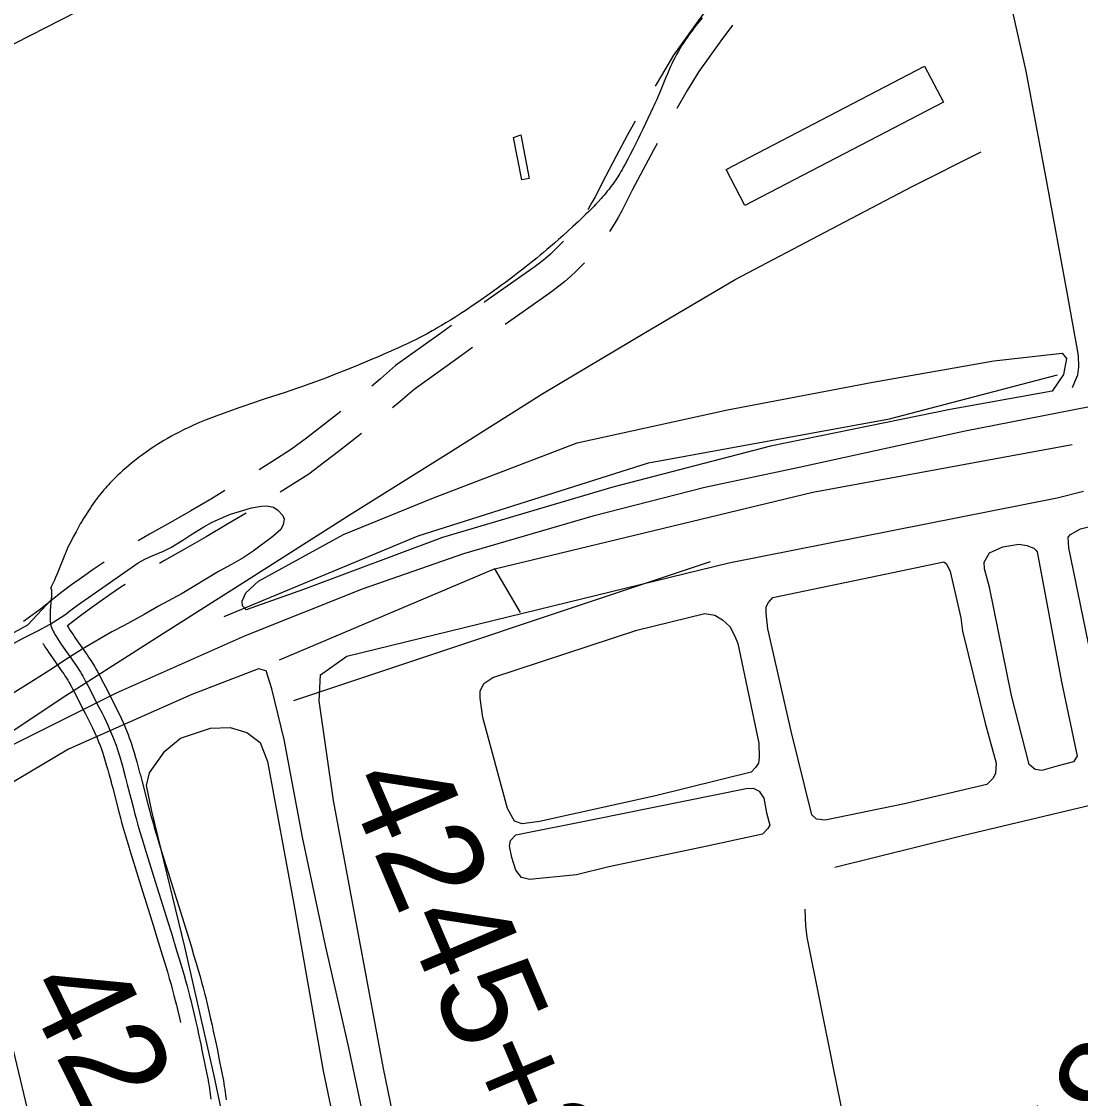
# Model space of a CAD drawing. Extents: x 3477039 to 3515015, y 546746 to 572297.
# Drawn here: x 3489042 to 3490098, y 565180 to 566253 of the extents above; entities that cross this region are included whole.
import ezdxf

# ---------------------------------------------------------------- set-up
doc = ezdxf.new("R2010")
doc.units = 0
for name, color, linetype in [('V-BLDG-OTLN', 7, 'Continuous'), ('V-RAIL-TRAK', 7, 'Continuous'), ('V-ROAD-CNTR', 7, 'Continuous'), ('V-SITE-OTLN', 7, 'Continuous'), ('V-SITE-VEGE', 7, 'Continuous'), ('V-SURV-IDEN', 7, 'Continuous'), ('V-TOPO-SHOR', 7, 'Continuous')]:
    doc.layers.add(name, color=color, linetype=linetype)

msp = doc.modelspace()

# ---------------------------------------------------------------- linework, layer by layer
at = {"layer": 'V-BLDG-OTLN'}
for points in [[(3489744.9, 566105.9), (3489942.8, 566208.9), (3489961.5, 566173), (3489763.6, 566070)], [(3489540.1, 566140.4), (3489548.6, 566097), (3489541.1, 566095.6), (3489532.9, 566137.7)]]:
    msp.add_lwpolyline(points, close=True, dxfattribs=at)
at = {"layer": 'V-RAIL-TRAK'}
for points in [[(3488948.1, 565488.2), (3489012.6, 565532.6), (3489086.6, 565581.6), (3489180.1, 565641.4), (3489259.2, 565691.7), (3489370.1, 565761.9), (3489468.2, 565823.4), (3489562, 565882.5), (3489664.8, 565943.8), (3489753.9, 565996.4), (3489849.9, 566046.8), (3489930.4, 566089.1), (3489999, 566123.6)], [(3490334.6, 565917.7), (3490194.8, 565888.9), (3490137.8, 565875.5), (3489983.3, 565845.1), (3489817.6, 565809), (3489723.5, 565789), (3489611.8, 565760.5), (3489483, 565722.7), (3489381.8, 565687.6), (3489265.2, 565640.9), (3489136.8, 565583.9), (3489027.7, 565529.5), (3488948.1, 565488.2), (3488844.2, 565424.4), (3488708.4, 565339.9), (3488533.6, 565227.1), (3488502.4, 565206.7), (3488477.7, 565190.4)]]:
    msp.add_lwpolyline(points, dxfattribs=at)
at = {"layer": 'V-ROAD-CNTR'}
for points in [[(3489730, 566271.8), (3489715.3, 566251.8), (3489692.4, 566220.1), (3489680.3, 566199.8), (3489674, 566189.1)], [(3489721.1, 566257.3), (3489717.9, 566253.4), (3489715.1, 566249.8), (3489712.7, 566246.7), (3489710.6, 566244), (3489708.8, 566241.6), (3489707.3, 566239.4), (3489705.9, 566237.6), (3489703.7, 566234.2), (3489702, 566231.7), (3489700.8, 566229.8), (3489699, 566226.9), (3489697.3, 566223.9), (3489696.3, 566222.2), (3489695.4, 566220.6), (3489693.7, 566217.4), (3489692.2, 566214.3), (3489690.8, 566211.4), (3489689.5, 566208.7), (3489688.4, 566206.2), (3489686.3, 566201.3), (3489684.5, 566197.1), (3489678.4, 566182.2), (3489676.8, 566178.5), (3489675.6, 566175.7), (3489673.8, 566171.6), (3489672.8, 566169.5), (3489671.9, 566167.5), (3489664.5, 566151.9), (3489661.7, 566146.1), (3489659.2, 566141), (3489657.1, 566136.6)], [(3489751.1, 566249.8), (3489739.6, 566234.1), (3489717.5, 566203.6), (3489706.1, 566184.6), (3489695.7, 566166.7)], [(3489654.2, 566154.3), (3489646.1, 566139.7), (3489635.2, 566119.3), (3489624.5, 566098.9), (3489614.2, 566078.7), (3489611.1, 566072.9), (3489607.7, 566067.2), (3489607, 566066.2)], [(3489657.1, 566136.6), (3489655.2, 566132.7), (3489651.8, 566125.9), (3489649.2, 566120.8), (3489647.2, 566117), (3489644.2, 566111.4), (3489642.6, 566108.5), (3489641.1, 566105.7), (3489640, 566103.9), (3489639, 566102.1), (3489637.9, 566100.4), (3489636.9, 566098.7), (3489635.9, 566097.2), (3489634.9, 566095.7), (3489633.9, 566094.2), (3489631.9, 566091.5), (3489630, 566088.9), (3489628.2, 566086.5), (3489626.4, 566084.4), (3489624.8, 566082.3), (3489623.2, 566080.4), (3489621.7, 566078.7), (3489620.2, 566077.1), (3489617.5, 566074.1), (3489615.1, 566071.5), (3489612.9, 566069.2), (3489611, 566067.2), (3489607.6, 566063.9), (3489605, 566061.3), (3489601.1, 566057.6), (3489597.2, 566053.9), (3489591.9, 566049), (3489586.9, 566044.4), (3489582.2, 566040.2), (3489577.8, 566036.3), (3489573.7, 566032.6), (3489569.7, 566029.2), (3489566.1, 566026.1), (3489562.6, 566023.1), (3489559.3, 566020.4), (3489556.3, 566017.9), (3489550.5, 566013.2), (3489545.4, 566009.1), (3489540.9, 566005.5), (3489536.9, 566002.5), (3489533.5, 565999.8), (3489530.4, 565997.5), (3489525, 565993.4), (3489520.9, 565990.5), (3489517.9, 565988.2), (3489513.2, 565984.9), (3489508.5, 565981.6), (3489503.9, 565978.4), (3489499.5, 565975.4), (3489495.4, 565972.5), (3489491.5, 565969.9), (3489487.9, 565967.5), (3489484.5, 565965.2), (3489481.3, 565963.1), (3489475.3, 565959.2), (3489470, 565955.9), (3489465.3, 565953), (3489461.2, 565950.5), (3489457.5, 565948.4), (3489454.4, 565946.5), (3489451.6, 565945), (3489446.6, 565942.2), (3489442.9, 565940.2), (3489440.1, 565938.8), (3489435.8, 565936.6), (3489431.5, 565934.5), (3489426.8, 565932.2), (3489422.3, 565930.1), (3489418.1, 565928.2), (3489414.1, 565926.4), (3489410.4, 565924.7), (3489403.5, 565921.7), (3489397.3, 565919), (3489392, 565916.8), (3489382.5, 565912.9), (3489375.5, 565910), (3489364.8, 565905.7), (3489354.2, 565901.5), (3489350.2, 565899.9), (3489346.4, 565898.4), (3489342.7, 565897), (3489335.5, 565894.3)], [(3489676.1, 566131.8), (3489672.5, 566125.3), (3489661.7, 566105.3), (3489651.2, 566085.2), (3489640.8, 566064.6), (3489637.1, 566058), (3489633.2, 566051.5), (3489629.2, 566045.1), (3489628.4, 566044)], [(3488470, 566076.5), (3488492.6, 565978.7), (3488503, 565895.7), (3488515.7, 565831.6), (3488542.9, 565763.5), (3488587.7, 565655.2), (3488628.4, 565564.5), (3488652.9, 565503.6), (3488679.2, 565475.5), (3488702.1, 565465.5), (3488740.8, 565465.2), (3488773.3, 565475.8), (3488880.9, 565550.1), (3488978.9, 565613.7), (3489048.7, 565652), (3489071.6, 565676.7)], [(3489582.7, 566034.5), (3489579.2, 566030.8), (3489574.5, 566026.2), (3489569.7, 566021.7), (3489564.7, 566017.3), (3489559.6, 566013.2), (3489554.3, 566009.2), (3489548.7, 566005.2), (3489504.3, 565973.9), (3489503.7, 565973.5)], [(3489603.5, 566012.8), (3489600.6, 566009.8), (3489595.3, 566004.5), (3489589.7, 565999.3), (3489584, 565994.4), (3489578.1, 565989.6), (3489572.1, 565985), (3489566.1, 565980.7), (3489524.6, 565951.6)], [(3489471.1, 565950.4), (3489460, 565942.4), (3489415.3, 565910.4), (3489400.3, 565897.4), (3489391.5, 565890)], [(3489492, 565928.4), (3489477.4, 565918), (3489433.9, 565886.8), (3489419.8, 565874.6), (3489412.2, 565868.2)], [(3489335.5, 565894.3), (3489328.7, 565891.9), (3489322.3, 565889.7), (3489316.3, 565887.6), (3489305.1, 565883.8), (3489285.3, 565877.2), (3489270.5, 565872.3), (3489265, 565870.4), (3489260.1, 565868.7), (3489251.7, 565865.8), (3489245.3, 565863.5), (3489240.6, 565861.7), (3489237, 565860.4), (3489231.7, 565858.4), (3489226.4, 565856.3), (3489223.1, 565855), (3489219.9, 565853.7), (3489216.9, 565852.4), (3489213.9, 565851.1), (3489211.1, 565849.8), (3489208.4, 565848.5), (3489205.8, 565847.3), (3489203.2, 565846.1), (3489200.8, 565844.8), (3489198.4, 565843.6), (3489196.2, 565842.5), (3489194, 565841.3), (3489191.9, 565840.1), (3489187.8, 565837.9), (3489184.1, 565835.7), (3489180.6, 565833.5), (3489177.3, 565831.5), (3489174.3, 565829.6), (3489171.5, 565827.7), (3489168.8, 565825.9), (3489166.4, 565824.2), (3489164.1, 565822.6), (3489162, 565821), (3489160, 565819.5), (3489158.2, 565818.1), (3489154.8, 565815.5), (3489151.8, 565813.1), (3489149.3, 565810.9), (3489147, 565809), (3489145.1, 565807.3), (3489143.4, 565805.8), (3489140.5, 565803.1), (3489138.3, 565801.1), (3489136.7, 565799.5), (3489134.3, 565797.2), (3489131.9, 565794.8), (3489130.3, 565793.1), (3489128.7, 565791.4), (3489127.3, 565789.8), (3489125.9, 565788.2), (3489124.5, 565786.7), (3489123.3, 565785.2), (3489122, 565783.7), (3489119.7, 565780.9), (3489117.7, 565778.2), (3489115.8, 565775.6), (3489114, 565773.2), (3489112.4, 565770.9), (3489110.9, 565768.7), (3489109.6, 565766.7), (3489108.3, 565764.8), (3489106, 565761.1), (3489104.1, 565757.9), (3489102.4, 565755.1), (3489100.9, 565752.6), (3489098.5, 565748.2), (3489096.6, 565744.9), (3489093.9, 565739.9), (3489091.3, 565734.8), (3489089.9, 565731.9), (3489088.6, 565729.3), (3489087.4, 565726.7), (3489086.4, 565724.3), (3489085.4, 565722.1), (3489083.7, 565717.9), (3489077.7, 565703), (3489076.2, 565699.3), (3489075, 565696.5), (3489074, 565694.5), (3489072.6, 565691.4), (3489071.8, 565689.9), (3489071.1, 565688.3)], [(3489360.6, 565864.6), (3489356.4, 565861.3), (3489341.5, 565849.6), (3489326.4, 565838.1), (3489311.6, 565827), (3489292, 565814.6), (3489279.3, 565806.6)], [(3489381.3, 565842.8), (3489375.1, 565837.8), (3489359.8, 565825.9), (3489344.5, 565814.1), (3489328.6, 565802.3), (3489308, 565789.2), (3489300.3, 565784.4)], [(3489245.1, 565785.8), (3489231.6, 565777.7), (3489211.2, 565765.8), (3489190.8, 565754), (3489170, 565742.4), (3489158.6, 565735.7)], [(3489266.3, 565763.4), (3489246.9, 565751.9), (3489226.3, 565739.8), (3489205.6, 565727.9), (3489184.9, 565716.3), (3489179.7, 565713.3)], [(3489124.7, 565714.5), (3489113.8, 565707.2), (3489103, 565699.6), (3489092.2, 565691.8), (3489081.6, 565683.9), (3489071.1, 565675.7), (3489061.1, 565667.7), (3489050.3, 565659.7), (3489044.2, 565655.3)], [(3489145.7, 565692.4), (3489141.4, 565689.6), (3489130.8, 565682.4), (3489120.3, 565675.1), (3489110, 565667.7), (3489099.8, 565660), (3489089.7, 565652.2), (3489087.8, 565650.6)], [(3489071.1, 565688.3), (3489071.2, 565688.3), (3489071.4, 565688.2), (3489071.5, 565688), (3489071.7, 565687.9), (3489071.8, 565687.7), (3489071.9, 565687.5), (3489072, 565687.2), (3489072, 565687), (3489072.1, 565686.7), (3489072.1, 565686.4), (3489072.2, 565686), (3489072.2, 565685.7), (3489072.2, 565685.3), (3489072.2, 565684.6), (3489072.2, 565683.7), (3489072.2, 565682.9), (3489072.2, 565682), (3489072.1, 565681.1), (3489072, 565680.2), (3489072, 565679.3), (3489071.9, 565678.4), (3489071.8, 565677.5), (3489071.7, 565676.5), (3489071.5, 565674.7), (3489071.4, 565673), (3489071.2, 565671.3), (3489071.1, 565669.6), (3489070.9, 565666.5), (3489070.8, 565663.8), (3489070.7, 565661.4), (3489070.7, 565659.4), (3489070.8, 565657.6), (3489070.9, 565656.2), (3489071, 565654.9), (3489071.1, 565653.8), (3489071.3, 565652.9), (3489071.4, 565652.1), (3489071.6, 565651.4), (3489071.9, 565650.3), (3489072.1, 565649.4), (3489072.3, 565648.9), (3489072.7, 565648), (3489073.1, 565647.2), (3489073.9, 565645.6), (3489074.8, 565644), (3489075.6, 565642.5), (3489076.5, 565641.1), (3489078.2, 565638.3), (3489079.9, 565635.6), (3489081.6, 565633.2), (3489083.1, 565630.9), (3489086.1, 565626.6), (3489091.5, 565619.1), (3489093.5, 565616.2), (3489095.2, 565613.7), (3489096.7, 565611.5), (3489098, 565609.6), (3489099.1, 565607.9), (3489101, 565604.9), (3489102.4, 565602.6), (3489103.4, 565600.9), (3489104.8, 565598.3), (3489105.5, 565597), (3489106.2, 565595.7), (3489108.4, 565591.4), (3489112.6, 565583.3), (3489116.2, 565576.3), (3489119.4, 565570.1), (3489122.2, 565564.6), (3489124.6, 565559.9), (3489126.6, 565555.6), (3489128.3, 565552), (3489129.8, 565548.7), (3489131, 565545.8), (3489132.1, 565543.3), (3489133, 565541.1), (3489134.6, 565537.2), (3489135.7, 565534.3), (3489136.5, 565532.1), (3489137.6, 565528.7), (3489138.7, 565525.4), (3489140.2, 565520.4), (3489141.5, 565515.8), (3489142.8, 565511.4), (3489143.9, 565507.3), (3489146, 565499.6)], [(3489088.2, 565650.8), (3489088.6, 565650.1), (3489089.3, 565648.8), (3489090.9, 565646.3), (3489092.5, 565643.9), (3489094, 565641.6), (3489095.5, 565639.4), (3489098.4, 565635.2), (3489103.7, 565627.7), (3489105.8, 565624.8), (3489107.6, 565622.2), (3489109.2, 565619.9), (3489110.5, 565617.8), (3489111.8, 565616), (3489113.8, 565612.8), (3489115.3, 565610.3), (3489116.4, 565608.3), (3489118, 565605.5), (3489118.8, 565603.9), (3489119.6, 565602.5), (3489121.7, 565598.2), (3489125.9, 565590.2), (3489129.6, 565583.2), (3489132.8, 565576.9), (3489135.6, 565571.4), (3489138.1, 565566.4), (3489140.2, 565562.1), (3489142, 565558.2), (3489143.5, 565554.8), (3489144.8, 565551.8), (3489146, 565549.1), (3489146.9, 565546.7), (3489148.6, 565542.6), (3489149.7, 565539.5), (3489150.6, 565537), (3489151.8, 565533.5), (3489153, 565529.8), (3489154.5, 565524.7), (3489155.9, 565519.9), (3489157.2, 565515.5), (3489158.4, 565511.3), (3489160.4, 565503.5)], [(3489063.6, 565633.5), (3489063.7, 565633.3), (3489065.6, 565630.2), (3489067.4, 565627.4), (3489069.1, 565624.8), (3489070.8, 565622.4), (3489073.9, 565618), (3489079.3, 565610.4), (3489081.2, 565607.6), (3489082.9, 565605.2), (3489084.3, 565603.1), (3489085.5, 565601.3), (3489086.5, 565599.8), (3489088.3, 565597), (3489089.5, 565595), (3489090.4, 565593.5), (3489091.6, 565591.2), (3489092.2, 565590.1), (3489092.8, 565588.9), (3489095, 565584.5), (3489099.3, 565576.4), (3489102.9, 565569.4), (3489106.1, 565563.2), (3489108.8, 565557.9), (3489111.1, 565553.3), (3489113, 565549.2), (3489114.7, 565545.7), (3489116.1, 565542.6), (3489117.3, 565539.9), (3489118.3, 565537.5), (3489119.1, 565535.5), (3489120.6, 565531.8), (3489121.6, 565529.1), (3489122.3, 565527.1), (3489123.4, 565524), (3489124.4, 565520.9), (3489125.8, 565516.2), (3489127.1, 565511.6), (3489128.3, 565507.4), (3489129.4, 565503.4), (3489131.5, 565495.7)], [(3489131.4, 565495.8), (3489133.2, 565489.1), (3489139.3, 565465.5), (3489140.9, 565459.5), (3489142.1, 565455), (3489144, 565448.3), (3489145, 565444.9), (3489145.9, 565441.6), (3489148.5, 565433), (3489150.9, 565425), (3489155.5, 565410.1), (3489159.6, 565397), (3489173.8, 565351.5), (3489177.3, 565340.2), (3489182.6, 565323.1), (3489185.2, 565314.6), (3489187.8, 565306), (3489189.6, 565299.6), (3489191.4, 565293.6), (3489192.9, 565287.9), (3489194.3, 565282.6), (3489195.6, 565277.6), (3489196.8, 565272.8), (3489197.9, 565268.4), (3489199.9, 565260.1), (3489200.9, 565255.7)], [(3489146, 565499.6), (3489147.7, 565492.9), (3489153.8, 565469.3), (3489155.4, 565463.4), (3489156.6, 565459), (3489158.4, 565452.4), (3489159.4, 565449.1), (3489160.3, 565445.8), (3489162.9, 565437.3), (3489165.3, 565429.4), (3489169.8, 565414.5), (3489173.9, 565401.5), (3489188.1, 565356), (3489191.7, 565344.6), (3489196.9, 565327.5), (3489199.6, 565318.9), (3489202.1, 565310.3), (3489204.1, 565303.8), (3489205.8, 565297.6), (3489207.4, 565291.8), (3489208.8, 565286.4), (3489210.1, 565281.2), (3489211.3, 565276.4), (3489212.4, 565271.9), (3489214.5, 565263.5), (3489216.2, 565256.1), (3489217.6, 565249.6), (3489218.9, 565243.9), (3489221, 565233.9), (3489222.5, 565226.5), (3489224.8, 565215.3), (3489227.1, 565204.1), (3489227.7, 565201), (3489228.3, 565198), (3489228.8, 565195.1), (3489229.3, 565192.3), (3489229.7, 565189.6), (3489230.1, 565186.9), (3489230.4, 565184.3), (3489230.7, 565181.8), (3489231, 565179.3)], [(3489160.5, 565503.4), (3489162.2, 565496.7), (3489168.3, 565473.1), (3489169.9, 565467.3), (3489171, 565463), (3489172.8, 565456.5), (3489173.8, 565453.3), (3489174.7, 565450.1), (3489177.2, 565441.7), (3489179.6, 565433.8), (3489184.2, 565418.9), (3489188.2, 565406), (3489202.4, 565360.5), (3489206, 565349), (3489211.3, 565331.9), (3489213.9, 565323.2), (3489216.5, 565314.6), (3489218.5, 565307.9), (3489220.3, 565301.6), (3489221.9, 565295.7), (3489223.3, 565290.1), (3489224.7, 565284.9), (3489225.9, 565280.1), (3489227, 565275.5), (3489229.1, 565266.9), (3489230.8, 565259.4), (3489232.3, 565252.8), (3489233.5, 565247.1), (3489235.7, 565237), (3489237.2, 565229.5), (3489239.5, 565218.3), (3489241.8, 565207), (3489242.4, 565203.8), (3489243, 565200.7), (3489243.6, 565197.7), (3489244.1, 565194.7), (3489244.5, 565191.8), (3489244.9, 565189), (3489245.3, 565186.2), (3489245.6, 565183.6), (3489245.9, 565181), (3489246.2, 565178.5)]]:
    msp.add_lwpolyline(points, dxfattribs=at)
at = {"layer": 'V-SITE-OTLN'}
msp.add_lwpolyline([(3489481.1, 564832.5), (3489403.1, 565209.8), (3489353.2, 565476.9), (3489339, 565576.2), (3489340.5, 565602.1), (3489366.7, 565620.7), (3489747.6, 565714), (3490075.1, 565778.6), (3490101.1, 565785.3)], dxfattribs=at)
at = {"layer": 'V-SITE-VEGE'}
msp.add_lwpolyline([(3490070.1, 565885), (3489968.3, 565866.7), (3489789.1, 565830.2), (3489631.9, 565789.3), (3489462, 565739.1), (3489323.5, 565687.1), (3489266.4, 565667.1), (3489262.6, 565670.9), (3489262.2, 565675.6), (3489266.1, 565684), (3489278.5, 565695.7), (3489363.2, 565742.2), (3489453, 565778.7), (3489596.2, 565833.5), (3489746.2, 565866.5), (3489891, 565893.9), (3490011.7, 565915.1), (3490079.9, 565923), (3490084.3, 565917.6), (3490081.4, 565901.7)], close=True, dxfattribs=at)
for points in [[(3488994.3, 565612), (3489044.5, 565639.1), (3489058.5, 565645.9), (3489070.9, 565652.7), (3489085.4, 565662), (3489091.8, 565667.1), (3489098.2, 565671.5), (3489158.6, 565713.8), (3489165.3, 565717.6), (3489172.4, 565720.7), (3489183.8, 565725.4), (3489191.2, 565729.2), (3489203.2, 565736.3), (3489211.2, 565741.7), (3489223.9, 565749.6), (3489232.3, 565754.3), (3489246, 565760.4), (3489250.6, 565762.2), (3489263.8, 565766.5), (3489271.7, 565768.7), (3489281.7, 565770.4), (3489286.9, 565770.5), (3489293.6, 565769.2), (3489298, 565766.5), (3489302.9, 565760.9), (3489304.2, 565757.5), (3489303.2, 565752), (3489300.9, 565747.2), (3489292.8, 565740), (3489273.4, 565725.6), (3489263.3, 565718.9), (3489251.7, 565712.1), (3489238.6, 565705.1), (3489202.6, 565683.4), (3489178.7, 565670.5), (3489164.7, 565662.3), (3489144.7, 565651.4), (3489132.2, 565644.9), (3489102.8, 565627.8), (3489085.5, 565616.7), (3489073.1, 565608.5), (3489054.2, 565596.5), (3489027.5, 565579.9)], [(3489241.6, 565167.8), (3489234, 565204.1), (3489205, 565331), (3489172.2, 565466.4), (3489166.9, 565491.9), (3489169.9, 565504.5), (3489185.2, 565526), (3489200.9, 565539), (3489230.6, 565549), (3489250.4, 565549.7), (3489266.8, 565544.8), (3489280.3, 565534.7), (3489287.6, 565515.8), (3489313.7, 565373.5), (3489343.2, 565207.5), (3489379.3, 565034.4)]]:
    msp.add_lwpolyline(points, dxfattribs=at)
at = {"layer": 'V-TOPO-SHOR'}
for p, q in [((3489313.8, 565576.7), (3489729.2, 565715.2)), ((3489514.2, 565707.9), (3489299.2, 565616.8)), ((3488975.9, 565470.1), (3489095.1, 564971.7))]:
    msp.add_line(p, q, dxfattribs=at)
for points in [[(3488628, 565602.5), (3488588.7, 565701.3), (3488545.8, 565813.3), (3488539.1, 565841.6), (3488522.1, 565914.7), (3488520.4, 565934), (3488523.8, 565943.9), (3488533.8, 565956.5), (3488655.6, 566027), (3488793.4, 566102.5), (3488936.9, 566182.2), (3489035.8, 566231.8), (3489143.2, 566287), (3489267.8, 566354.6), (3489396.1, 566427.4), (3489491.3, 566480.9), (3489621.5, 566548.5), (3489745.5, 566614.3)], [(3490090.3, 565888.6), (3490092.7, 565894.3), (3490095.6, 565901.3), (3490096.7, 565909.3), (3490096.3, 565920.6), (3490084.8, 565983.3), (3490064.5, 566093.6), (3490044.2, 566203.9), (3490025, 566288.4)], [(3489244.5, 565660.5), (3489437.7, 565740.7), (3489667.3, 565813.6), (3489907.8, 565857.3), (3490075.4, 565901.1)], [(3489539.7, 565664.2), (3489514.2, 565707.9), (3489831.3, 565784.4), (3490090, 565831.8)], [(3490138, 565734.9), (3490156.7, 565649.5), (3490180.9, 565546.7), (3490178.9, 565538.2), (3490170.4, 565531.7), (3490161.4, 565528.5), (3490152.4, 565525.8), (3490142.1, 565525), (3490133.6, 565530.3), (3490125.8, 565541.7), (3490110.6, 565612.4), (3490086.6, 565728.9), (3490085.8, 565739.3), (3490088.2, 565742), (3490098.1, 565747.6), (3490109, 565750.3), (3490119.3, 565751.6), (3490127.3, 565751.5), (3490133, 565750.5), (3490135.8, 565747.9), (3490137.6, 565741.2), (3490138, 565734.9)], [(3490055, 565724.8), (3490079.4, 565595.1), (3490095, 565521.1), (3490091.1, 565515.4), (3490076, 565511.4), (3490059.5, 565506.9), (3490052.9, 565507.9), (3490046.9, 565512.7), (3490029.4, 565581.6), (3490007.6, 565689.6), (3490002.6, 565708), (3490002.2, 565714.6), (3490007.5, 565723.9), (3490020.8, 565729.9), (3490036.8, 565732.5), (3490044.8, 565731), (3490051.8, 565728.6), (3490054.1, 565726.2), (3490055, 565724.8)], [(3489980.7, 565645.7), (3490003.1, 565554.1), (3490014, 565514), (3490013.4, 565504.1), (3490011, 565499), (3490004.8, 565493), (3489922.7, 565473.7), (3489843.5, 565457.2), (3489835, 565458.3), (3489830.3, 565462.6), (3489809.7, 565546.1), (3489786.5, 565648), (3489784.8, 565663.5), (3489784.8, 565670.1), (3489787.2, 565674.3), (3489791.5, 565679.4), (3489904.7, 565703), (3489961.8, 565715), (3489964.6, 565712.7), (3489968.3, 565705.1), (3489979, 565658.9), (3489980.7, 565645.7)], [(3489756.6, 565633.3), (3489777.6, 565534.2), (3489777.9, 565519.7), (3489777.3, 565514), (3489774, 565509.8), (3489769.7, 565505.2), (3489674.4, 565481.4), (3489558.8, 565455.9), (3489541.4, 565453.8), (3489533.9, 565456.2), (3489527, 565469), (3489502.2, 565559.6), (3489499.6, 565579), (3489499.7, 565586), (3489503.1, 565593.5), (3489512.1, 565599.5), (3489655.7, 565646.7), (3489723.6, 565663.3), (3489733.5, 565661.8), (3489741.4, 565657), (3489748.4, 565650.3), (3489753.4, 565640.8), (3489756.6, 565633.3)], [(3489826.2, 564860.6), (3489695.9, 564777), (3489542.2, 564675.3), (3489494.4, 564648.6), (3489493, 564650.5), (3489483.1, 564689.7), (3489454.2, 564826), (3489426.1, 564957.1), (3489400.3, 565081.6), (3489368.2, 565232.1), (3489345.4, 565332.5), (3489322.3, 565440.5), (3489304.1, 565537.7), (3489292, 565588.1), (3489286.1, 565606.1), (3489278.6, 565608.1), (3489212, 565582.5), (3489089, 565528), (3488999.5, 565475), (3488984.8, 565469.5), (3488980.6, 565469.1), (3488975.9, 565470.1), (3488971.2, 565472.5), (3488967, 565477.7)], [(3489853.3, 565410.6), (3489980.6, 565442), (3490123.1, 565476), (3490219.8, 565499.3), (3490224.1, 565500.3), (3490297.2, 565516.3)], [(3489595.8, 565402.8), (3489548.7, 565398.2), (3489540.8, 565400.2), (3489535.2, 565407.3), (3489531.1, 565420), (3489528.9, 565431.4), (3489529.9, 565437), (3489535.1, 565442.6), (3489612, 565458.1), (3489764.8, 565488.8), (3489771.9, 565489.1), (3489777.9, 565486.3), (3489782.6, 565479.1), (3489785.2, 565464.5), (3489788.4, 565452.3), (3489786.4, 565449), (3489781.2, 565443.4), (3489726, 565431.4), (3489627.9, 565410.9), (3489595.8, 565402.8)], [(3489904.7, 564948.9), (3489882.5, 565060.2), (3489852.3, 565208.3), (3489825.6, 565340.8), (3489824.3, 565352.1), (3489823.6, 565368.6)]]:
    msp.add_lwpolyline(points, dxfattribs=at)

# ---------------------------------------------------------------- texts
at = {"layer": 'V-SURV-IDEN'}
for s, rotation, p in [('4248+47.5', 58.0561, (3490030.7, 564945.3)), ('4245+36.7', 293.0386, (3489363.3, 565496)), ('4242+83.3', 296.4044, (3489042.2, 565290.7))]:
    msp.add_text(s, height=100, rotation=rotation, dxfattribs=at).set_placement(p)

doc.saveas('drawing.dxf')
